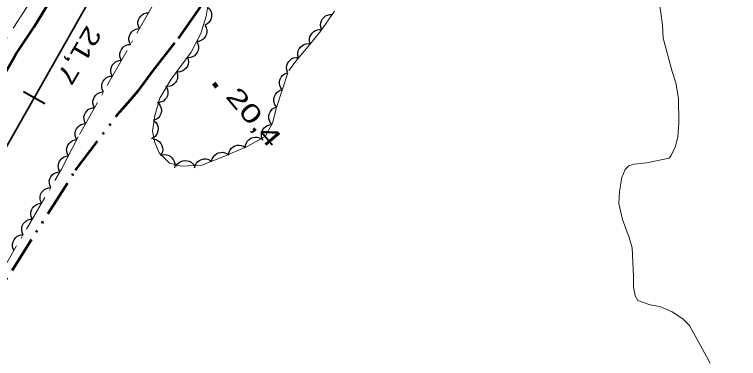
# Model space of a CAD drawing. Extents: x 386081 to 389416, y 5130568 to 5134082.
# Drawn here: x 388016.4 to 388135.6, y 5132273 to 5132329.7 of the extents above; entities that cross this region are included whole.
import ezdxf

# ---------------------------------------------------------------- set-up
doc = ezdxf.new("R2010")
doc.units = 0
doc.header["$LTSCALE"] = 1.2
for name, pattern in [('DASH_DOUBLE_DOT', [9.2, 5, -1.2, 0.3, -1.2, 0.3, -1.2]), ('DOT_DASHED', [7.7, 5, -1.2, 0.3, -1.2]), ('LONG_DASHED', [7.5, 6, -1.5])]:
    doc.linetypes.add(name, pattern=pattern)
for name, color, linetype, lineweight in [('1', 7, 'Continuous', 53), ('2', 7, 'Continuous', 13), ('23', 7, 'Continuous', 40), ('3', 7, 'Continuous', 140), ('4', 7, 'DASH_DOUBLE_DOT', 53), ('44', 7, 'Continuous', 25)]:
    doc.layers.add(name, color=color, linetype=linetype, lineweight=lineweight)

msp = doc.modelspace()

# ---------------------------------------------------------------- linework, layer by layer
at = {"layer": '1'}
msp.add_lwpolyline([(388013.14, 5132317.2), (388016.58, 5132323.08), (388019.64, 5132327.66), (388023.4, 5132333.92), (388023.94, 5132335.48), (388024.89, 5132337.26), (388025.56, 5132338.15), (388031.85, 5132349.98), (388034.02, 5132354.82), (388036.01, 5132358.51), (388044.13, 5132374.29), (388045.91, 5132377.09), (388054.03, 5132390.48), (388055.93, 5132394.25), (388063.32, 5132408.05), (388065.55, 5132411.44), (388069.45, 5132417.95), (388103.17, 5132475.01)], dxfattribs=at)
at = {"layer": '2', "linetype": 'LONG_DASHED'}
for points in [[(388006.28, 5132312.4), (388019.15, 5132332.01), (388023.87, 5132339.74), (388025.27, 5132342.62), (388028.1, 5132348.03), (388031.71, 5132357.8), (388032.85, 5132360.34), (388035.13, 5132364.62), (388036.55, 5132368.08), (388041.21, 5132378.4), (388043.01, 5132381.63), (388051.63, 5132397.8), (388053, 5132401.05), (388056.01, 5132407.29), (388057.9, 5132410.51), (388065.84, 5132423.18), (388067.33, 5132424.9)], [(388130.91, 5132272.25), (388127.53, 5132278.47), (388126.42, 5132279.54), (388124.63, 5132280.73), (388122.6, 5132281.57), (388121.01, 5132281.87), (388118.98, 5132282.59), (388118.56, 5132283.33), (388118.29, 5132284.84), (388118.31, 5132286.51), (388118.06, 5132291.25), (388117.6, 5132292.95), (388116.46, 5132295.94), (388115.9, 5132298.58), (388115.97, 5132300.54), (388116.37, 5132302.84), (388116.92, 5132304.19), (388117.51, 5132304.75), (388118.35, 5132305.03), (388120.46, 5132305.28), (388124.18, 5132306.05), (388124.51, 5132306.46), (388125.16, 5132307.84), (388125.58, 5132309.49), (388125.78, 5132311.88), (388125.7, 5132315.86), (388125.27, 5132318.46), (388124.64, 5132320.33), (388123.18, 5132325.8), (388123.04, 5132327.94), (388122.38, 5132332.88)]]:
    msp.add_lwpolyline(points, dxfattribs=at)
at = {"layer": '23'}
msp.add_line((388017.9, 5132317.01), (388021.38, 5132315.05), dxfattribs=at)
at = {"layer": '23', "lineweight": 35}
msp.add_lwpolyline([(388350.66, 5132898.63), (388202.91, 5132638.38), (388174.85, 5132589.18), (388148.16, 5132542.09), (388122.46, 5132497.01), (388036.96, 5132346.4), (388027.91, 5132330.61), (387994.29, 5132271.3), (387943.96, 5132182.8), (387915.65, 5132132.74), (387888.36, 5132084.71), (387863.09, 5132039.98), (387797.42, 5131924.62), (387647.54, 5131660.34), (387567.35, 5131519.3), (387534.84, 5131461.86), (387476.24, 5131358.73)], dxfattribs=at)
at = {"layer": '3'}
msp.add_line((388049.18, 5132318.37), (388049.69, 5132317.76), dxfattribs=at)
at = {"layer": '4'}
msp.add_lwpolyline([(388010.09, 5132278.21), (388026.45, 5132304.05), (388033.72, 5132313.69), (388035.49, 5132315.63), (388036.99, 5132317.42), (388039.12, 5132320.3), (388043.39, 5132325.78), (388046.7, 5132330.47), (388049.9, 5132335.38), (388053.85, 5132340.99), (388057.07, 5132345.38), (388065.43, 5132357.25), (388071.84, 5132367.23), (388073.62, 5132370.16), (388078.36, 5132378.48), (388082.47, 5132386.22), (388086.92, 5132393.73), (388094.51, 5132406.88), (388102.76, 5132419.47), (388104.93, 5132423.05), (388108.34, 5132428.3)], dxfattribs=at)
at = {"layer": '44', "linetype": 'DOT_DASHED', "lineweight": 13}
for points in [[(388013.72, 5132286.38), (388024.14, 5132304.21), (388027.11, 5132309.95), (388031.95, 5132318.59), (388049.82, 5132349.86), (388052.36, 5132356.26), (388052.73, 5132357.62), (388054.24, 5132360.95), (388056.45, 5132364.67), (388057.81, 5132366.77), (388062.24, 5132372.73), (388066.43, 5132379.42), (388067.41, 5132381.4), (388068.4, 5132383.13), (388070.74, 5132388.2), (388074.06, 5132394.51), (388076.52, 5132399.95), (388078.73, 5132405.88), (388079.59, 5132407.73), (388082.3, 5132414.89), (388086.87, 5132422.53), (388088.46, 5132425.37)], [(388048.78, 5132334.64), (388047.94, 5132329.44), (388047.08, 5132326.6), (388045.48, 5132323.5), (388042.18, 5132319.03), (388040.33, 5132315.92), (388039.47, 5132313.08), (388039.1, 5132310.48), (388039.47, 5132308.63), (388040.2, 5132306.92), (388041.93, 5132305.21), (388043.9, 5132304.73), (388047.23, 5132304.89), (388050.58, 5132306.17), (388054.68, 5132307.94), (388057.66, 5132309.58), (388058.89, 5132311.81), (388059.5, 5132314.4), (388061.54, 5132320.46), (388062.9, 5132322.32), (388064.74, 5132324.43), (388066.84, 5132327.04), (388069.05, 5132330.27)]]:
    msp.add_lwpolyline(points, dxfattribs=at)
at = {"layer": '44'}
for points in [[(388036.97, 5132327.38), (388036.79, 5132327.76), (388036.72, 5132328.16), (388036.71, 5132328.49), (388036.81, 5132328.83), (388036.96, 5132329.16), (388037.2, 5132329.46), (388037.44, 5132329.69), (388037.75, 5132329.85), (388038.1, 5132329.96), (388038.46, 5132329.99)], [(388048.18, 5132330.92), (388048.48, 5132330.64), (388048.69, 5132330.28), (388048.81, 5132329.98), (388048.85, 5132329.63), (388048.82, 5132329.26), (388048.69, 5132328.9), (388048.56, 5132328.6), (388048.32, 5132328.34), (388048.03, 5132328.11), (388047.7, 5132327.96)], [(388066.97, 5132327.23), (388066.81, 5132327.61), (388066.78, 5132328.02), (388066.8, 5132328.35), (388066.92, 5132328.68), (388067.1, 5132329), (388067.36, 5132329.28), (388067.61, 5132329.49), (388067.94, 5132329.62), (388068.3, 5132329.7), (388068.66, 5132329.7)], [(388035.49, 5132324.78), (388035.3, 5132325.15), (388035.24, 5132325.55), (388035.23, 5132325.88), (388035.32, 5132326.22), (388035.47, 5132326.56), (388035.71, 5132326.85), (388035.95, 5132327.08), (388036.26, 5132327.24), (388036.61, 5132327.35), (388036.97, 5132327.38)], [(388047.75, 5132327.91), (388047.95, 5132327.54), (388048.04, 5132327.14), (388048.06, 5132326.81), (388047.98, 5132326.47), (388047.84, 5132326.13), (388047.61, 5132325.82), (388047.39, 5132325.58), (388047.08, 5132325.41), (388046.74, 5132325.28), (388046.38, 5132325.24)], [(388065.1, 5132324.88), (388064.98, 5132325.28), (388064.98, 5132325.68), (388065.02, 5132326.01), (388065.16, 5132326.33), (388065.37, 5132326.64), (388065.65, 5132326.89), (388065.92, 5132327.08), (388066.26, 5132327.19), (388066.62, 5132327.24), (388066.98, 5132327.22)], [(388046.38, 5132325.24), (388046.58, 5132324.87), (388046.66, 5132324.47), (388046.68, 5132324.15), (388046.61, 5132323.8), (388046.47, 5132323.46), (388046.24, 5132323.15), (388046.02, 5132322.92), (388045.71, 5132322.74), (388045.36, 5132322.62), (388045, 5132322.57)], [(388034, 5132322.17), (388033.81, 5132322.55), (388033.75, 5132322.95), (388033.74, 5132323.28), (388033.83, 5132323.62), (388033.98, 5132323.95), (388034.23, 5132324.25), (388034.46, 5132324.48), (388034.77, 5132324.64), (388035.13, 5132324.75), (388035.49, 5132324.78)], [(388063.15, 5132322.6), (388063.04, 5132323.01), (388063.05, 5132323.41), (388063.11, 5132323.74), (388063.27, 5132324.05), (388063.48, 5132324.35), (388063.78, 5132324.59), (388064.05, 5132324.77), (388064.39, 5132324.87), (388064.76, 5132324.91), (388065.12, 5132324.86)], [(388044.86, 5132322.66), (388045, 5132322.27), (388045.02, 5132321.86), (388044.99, 5132321.53), (388044.86, 5132321.21), (388044.67, 5132320.89), (388044.39, 5132320.62), (388044.13, 5132320.42), (388043.8, 5132320.3), (388043.44, 5132320.23), (388043.08, 5132320.25)], [(388061.35, 5132320.2), (388061.21, 5132320.59), (388061.19, 5132321), (388061.22, 5132321.33), (388061.34, 5132321.66), (388061.54, 5132321.97), (388061.81, 5132322.24), (388062.07, 5132322.44), (388062.4, 5132322.56), (388062.76, 5132322.64), (388063.12, 5132322.62)], [(388032.51, 5132319.57), (388032.32, 5132319.94), (388032.26, 5132320.34), (388032.25, 5132320.67), (388032.34, 5132321.01), (388032.49, 5132321.35), (388032.74, 5132321.65), (388032.97, 5132321.87), (388033.28, 5132322.03), (388033.64, 5132322.14), (388034, 5132322.17)], [(388043.08, 5132320.25), (388043.22, 5132319.85), (388043.24, 5132319.45), (388043.21, 5132319.12), (388043.08, 5132318.79), (388042.89, 5132318.48), (388042.61, 5132318.21), (388042.35, 5132318.01), (388042.02, 5132317.89), (388041.66, 5132317.82), (388041.3, 5132317.83)], [(388031.03, 5132316.95), (388030.85, 5132317.33), (388030.78, 5132317.73), (388030.77, 5132318.06), (388030.85, 5132318.4), (388031, 5132318.74), (388031.25, 5132319.03), (388031.48, 5132319.27), (388031.79, 5132319.43), (388032.14, 5132319.54), (388032.5, 5132319.57)], [(388060.48, 5132317.31), (388060.23, 5132317.64), (388060.09, 5132318.03), (388060.01, 5132318.35), (388060.04, 5132318.7), (388060.12, 5132319.06), (388060.3, 5132319.4), (388060.49, 5132319.67), (388060.77, 5132319.88), (388061.09, 5132320.06), (388061.44, 5132320.16)], [(388029.57, 5132314.34), (388029.38, 5132314.71), (388029.31, 5132315.11), (388029.3, 5132315.44), (388029.39, 5132315.78), (388029.54, 5132316.12), (388029.78, 5132316.42), (388030.01, 5132316.65), (388030.32, 5132316.81), (388030.68, 5132316.92), (388031.03, 5132316.95)], [(388041.42, 5132317.75), (388041.6, 5132317.37), (388041.66, 5132316.97), (388041.66, 5132316.64), (388041.56, 5132316.3), (388041.4, 5132315.97), (388041.15, 5132315.68), (388040.92, 5132315.45), (388040.6, 5132315.3), (388040.25, 5132315.2), (388039.89, 5132315.17)], [(388059.52, 5132314.47), (388059.27, 5132314.8), (388059.13, 5132315.18), (388059.06, 5132315.5), (388059.08, 5132315.86), (388059.17, 5132316.21), (388059.35, 5132316.55), (388059.53, 5132316.82), (388059.81, 5132317.04), (388060.13, 5132317.22), (388060.48, 5132317.31)], [(388028.1, 5132311.72), (388027.91, 5132312.09), (388027.85, 5132312.49), (388027.83, 5132312.82), (388027.92, 5132313.16), (388028.07, 5132313.5), (388028.31, 5132313.8), (388028.54, 5132314.03), (388028.86, 5132314.19), (388029.21, 5132314.31), (388029.57, 5132314.34)], [(388040.08, 5132315.09), (388040.34, 5132314.77), (388040.5, 5132314.39), (388040.58, 5132314.07), (388040.57, 5132313.72), (388040.49, 5132313.36), (388040.32, 5132313.01), (388040.14, 5132312.74), (388039.87, 5132312.51), (388039.55, 5132312.33), (388039.21, 5132312.22)], [(388058.83, 5132311.55), (388058.55, 5132311.86), (388058.37, 5132312.22), (388058.27, 5132312.54), (388058.26, 5132312.89), (388058.31, 5132313.26), (388058.46, 5132313.61), (388058.62, 5132313.89), (388058.87, 5132314.14), (388059.18, 5132314.34), (388059.52, 5132314.47)], [(388039.34, 5132312.19), (388039.65, 5132311.91), (388039.86, 5132311.56), (388039.99, 5132311.26), (388040.03, 5132310.91), (388040.01, 5132310.54), (388039.9, 5132310.17), (388039.77, 5132309.87), (388039.53, 5132309.61), (388039.24, 5132309.38), (388038.92, 5132309.22)], [(388026.64, 5132309.1), (388026.45, 5132309.48), (388026.38, 5132309.88), (388026.37, 5132310.21), (388026.45, 5132310.55), (388026.61, 5132310.88), (388026.85, 5132311.18), (388027.08, 5132311.41), (388027.39, 5132311.58), (388027.74, 5132311.69), (388028.1, 5132311.72)], [(388057.31, 5132308.95), (388057.12, 5132309.32), (388057.05, 5132309.72), (388057.04, 5132310.05), (388057.12, 5132310.39), (388057.27, 5132310.73), (388057.51, 5132311.03), (388057.74, 5132311.26), (388058.05, 5132311.43), (388058.4, 5132311.54), (388058.76, 5132311.58)], [(388054.4, 5132307.79), (388054.44, 5132308.2), (388054.59, 5132308.58), (388054.76, 5132308.87), (388055.01, 5132309.11), (388055.32, 5132309.31), (388055.68, 5132309.44), (388056, 5132309.51), (388056.35, 5132309.49), (388056.71, 5132309.4), (388057.03, 5132309.23)], [(388025.29, 5132306.42), (388025.09, 5132306.79), (388025, 5132307.19), (388024.98, 5132307.52), (388025.06, 5132307.86), (388025.2, 5132308.2), (388025.43, 5132308.51), (388025.65, 5132308.75), (388025.96, 5132308.92), (388026.31, 5132309.04), (388026.66, 5132309.09)], [(388039.23, 5132309.19), (388039.64, 5132309.11), (388040, 5132308.92), (388040.27, 5132308.73), (388040.48, 5132308.45), (388040.66, 5132308.13), (388040.75, 5132307.76), (388040.79, 5132307.43), (388040.73, 5132307.09), (388040.6, 5132306.74), (388040.41, 5132306.43)], [(388051.63, 5132306.62), (388051.71, 5132307.04), (388051.9, 5132307.4), (388052.09, 5132307.67), (388052.37, 5132307.88), (388052.69, 5132308.06), (388053.06, 5132308.15), (388053.39, 5132308.19), (388053.73, 5132308.13), (388054.08, 5132308.01), (388054.39, 5132307.81)], [(388023.91, 5132303.76), (388023.71, 5132304.13), (388023.62, 5132304.52), (388023.6, 5132304.85), (388023.68, 5132305.2), (388023.82, 5132305.54), (388024.05, 5132305.84), (388024.27, 5132306.08), (388024.58, 5132306.25), (388024.93, 5132306.38), (388025.29, 5132306.42)], [(388040.58, 5132306.55), (388040.99, 5132306.63), (388041.39, 5132306.59), (388041.71, 5132306.51), (388042.02, 5132306.34), (388042.3, 5132306.1), (388042.52, 5132305.79), (388042.69, 5132305.51), (388042.76, 5132305.16), (388042.77, 5132304.79), (388042.71, 5132304.44)], [(388046.05, 5132304.44), (388046.14, 5132304.84), (388046.35, 5132305.2), (388046.55, 5132305.46), (388046.83, 5132305.66), (388047.17, 5132305.82), (388047.54, 5132305.9), (388047.87, 5132305.93), (388048.21, 5132305.85), (388048.55, 5132305.72), (388048.85, 5132305.51)], [(388048.85, 5132305.51), (388048.94, 5132305.92), (388049.15, 5132306.27), (388049.35, 5132306.53), (388049.64, 5132306.73), (388049.97, 5132306.9), (388050.34, 5132306.97), (388050.67, 5132307), (388051.01, 5132306.92), (388051.36, 5132306.79), (388051.65, 5132306.58)], [(388042.97, 5132304.69), (388043.19, 5132305.04), (388043.49, 5132305.31), (388043.76, 5132305.5), (388044.1, 5132305.6), (388044.46, 5132305.65), (388044.84, 5132305.61), (388045.16, 5132305.54), (388045.47, 5132305.36), (388045.75, 5132305.12), (388045.97, 5132304.83)], [(388022.37, 5132301.18), (388022.19, 5132301.56), (388022.13, 5132301.96), (388022.12, 5132302.29), (388022.22, 5132302.63), (388022.37, 5132302.96), (388022.62, 5132303.26), (388022.85, 5132303.48), (388023.17, 5132303.64), (388023.52, 5132303.75), (388023.88, 5132303.77)], [(388020.86, 5132298.59), (388020.68, 5132298.97), (388020.61, 5132299.37), (388020.61, 5132299.7), (388020.7, 5132300.04), (388020.86, 5132300.37), (388021.11, 5132300.67), (388021.34, 5132300.89), (388021.66, 5132301.05), (388022.01, 5132301.16), (388022.37, 5132301.18)], [(388019.34, 5132296), (388019.16, 5132296.38), (388019.1, 5132296.78), (388019.09, 5132297.11), (388019.19, 5132297.45), (388019.35, 5132297.78), (388019.59, 5132298.08), (388019.83, 5132298.3), (388020.14, 5132298.46), (388020.5, 5132298.57), (388020.86, 5132298.59)], [(388017.83, 5132293.41), (388017.65, 5132293.79), (388017.59, 5132294.19), (388017.58, 5132294.52), (388017.67, 5132294.86), (388017.83, 5132295.19), (388018.08, 5132295.49), (388018.31, 5132295.71), (388018.63, 5132295.87), (388018.98, 5132295.98), (388019.34, 5132296)], [(388016.32, 5132290.82), (388016.13, 5132291.2), (388016.07, 5132291.6), (388016.07, 5132291.93), (388016.16, 5132292.27), (388016.32, 5132292.6), (388016.56, 5132292.9), (388016.8, 5132293.12), (388017.11, 5132293.28), (388017.47, 5132293.39), (388017.83, 5132293.41)]]:
    msp.add_lwpolyline(points, dxfattribs=at)

# ---------------------------------------------------------------- texts
at = {"layer": '3'}
for s, height, rotation, width, p in [('21,7   ', 2.999, 239.558, 1.3, (388028.33, 5132328.1)), ('20,4   ', 3, 310.294, 1.45, (388051.01, 5132316.15))]:
    msp.add_text(s, height=height, rotation=rotation, dxfattribs=dict(at, width=width)).set_placement(p)

doc.saveas('drawing.dxf')
